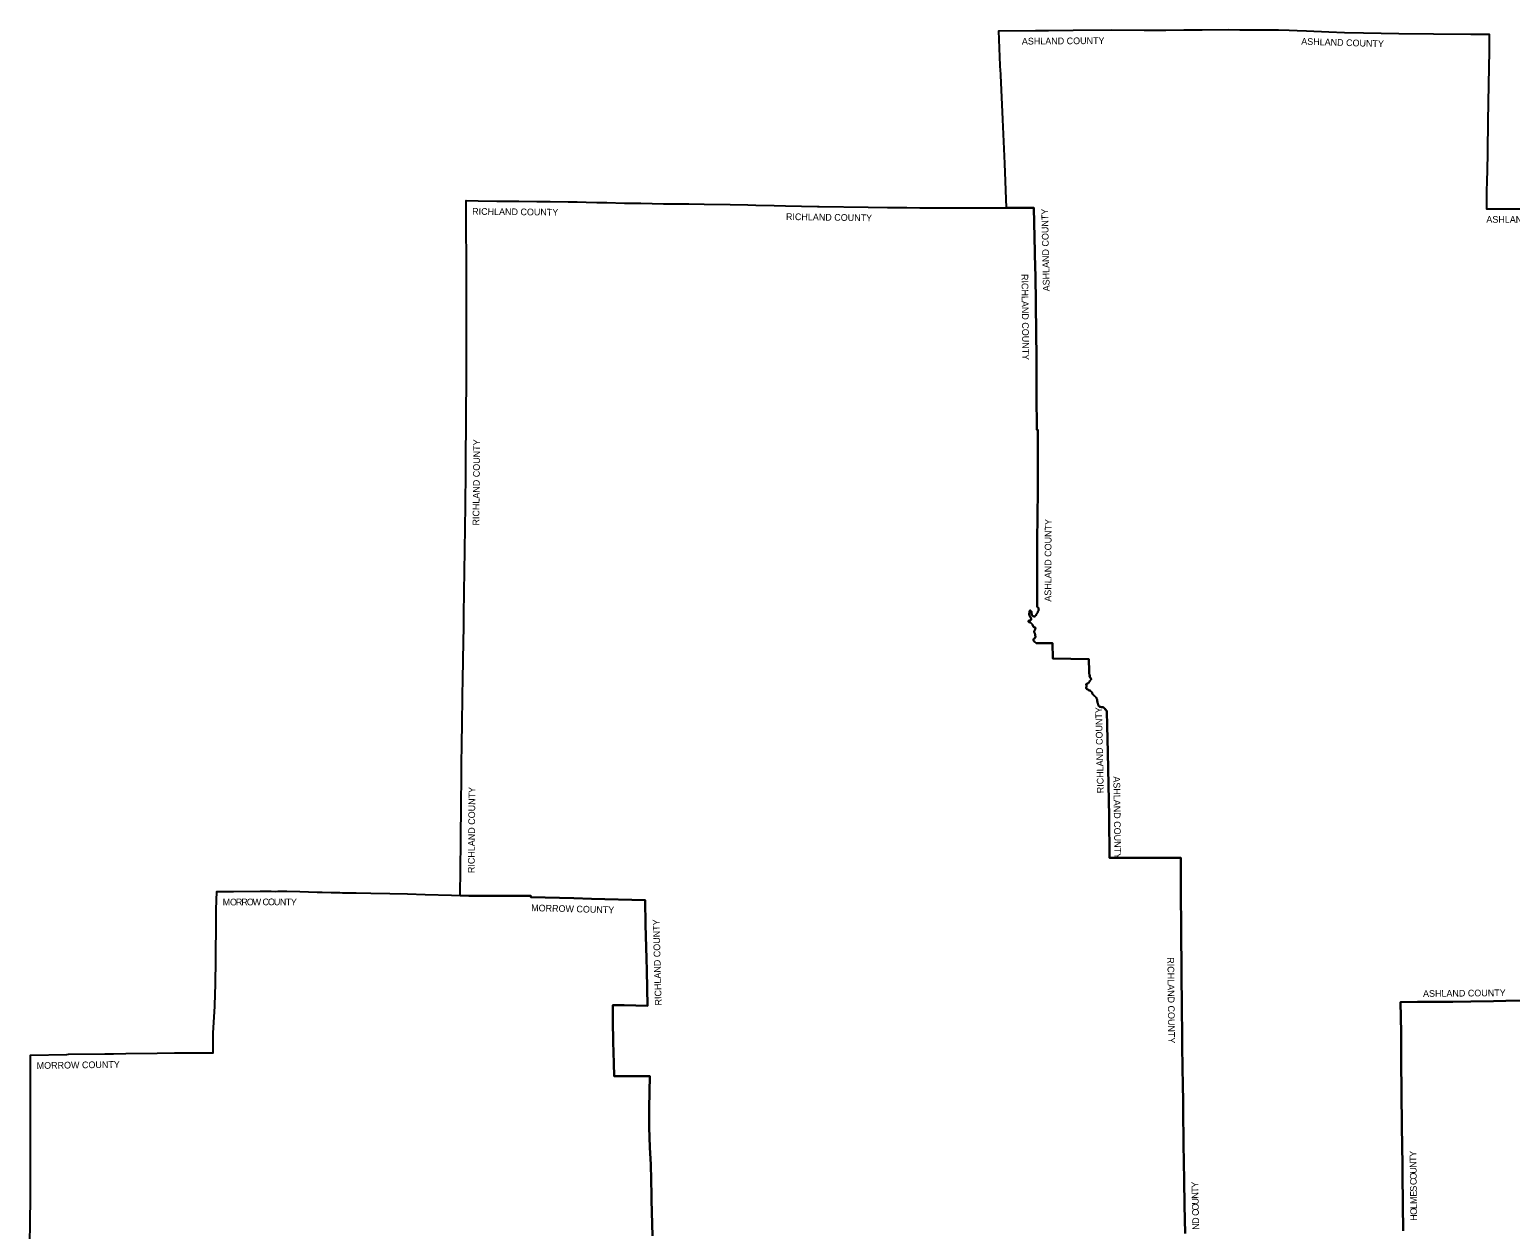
# Model space of a CAD drawing. Extents: x 1759416 to 2214760, y 252598 to 1116833.
# Drawn here: x 1841249 to 2062241, y 937811 to 1116833 of the extents above; entities that cross this region are included whole.
import ezdxf

# ---------------------------------------------------------------- set-up
doc = ezdxf.new("R2010")
doc.units = 0
doc.layers.add('GM_X_Adjacent_County', color=7, linetype='Continuous')
doc.layers.add('GM_X_Adjacent_County_Text', color=7, linetype='Continuous')

msp = doc.modelspace()

# ---------------------------------------------------------------- linework, layer by layer
at = {"layer": 'GM_X_Adjacent_County'}
for points in [[(2013715, 937187), (2013620, 941438), (2013537, 945156), (2013479, 950530), (2013389, 955699), (2013382, 956206), (2013338, 960130), (2013327, 961098), (2013273, 965999), (2013234, 968580), (2013231, 969069), (2013226, 970636), (2013158, 976319), (2013145, 977956), (2013122, 980772), (2013088, 985095), (2013083, 985682), (2013045, 990449), (2013055, 993227), (2008503, 993236), (2008414, 993238), (2007698, 993231), (2004504, 993233), (2003206, 993234), (2002881, 993241), (2002395, 993238), (2002342, 999536), (2002323, 1001753), (2002164, 1008987), (2002076, 1013021), (2002030, 1015103), (2001994, 1015172), (2001944, 1015240), (2001888, 1015308), (2001830, 1015380), (2001784, 1015450), (2001732, 1015526), (2001676, 1015594), (2001620, 1015638), (2001558, 1015676), (2001508, 1015704), (2001438, 1015732), (2001374, 1015746), (2001306, 1015754), (2001232, 1015758), (2001174, 1015758), (2001118, 1015762), (2001060, 1015768), (2001004, 1015774), (2000938, 1015792), (2000874, 1015840), (2000826, 1015904), (2000784, 1015974), (2000754, 1016035), (2000726, 1016101), (2000706, 1016171), (2000690, 1016239), (2000664, 1016311), (2000644, 1016363), (2000628, 1016427), (2000610, 1016497), (2000600, 1016549), (2000592, 1016611), (2000584, 1016663), (2000576, 1016729), (2000568, 1016781), (2000556, 1016856), (2000544, 1016910), (2000518, 1016982), (2000496, 1017038), (2000466, 1017100), (2000416, 1017170), (2000370, 1017222), (2000308, 1017296), (2000242, 1017354), (2000180, 1017406), (2000130, 1017442), (2000052, 1017500), (2000002, 1017536), (1999956, 1017586), (1999922, 1017638), (1999896, 1017691), (1999874, 1017741), (1999848, 1017807), (1999816, 1017873), (1999766, 1017951), (1999736, 1018005), (1999688, 1018077), (1999624, 1018143), (1999556, 1018193), (1999490, 1018235), (1999418, 1018233), (1999350, 1018229), (1999288, 1018293), (1999218, 1018365), (1999168, 1018387), (1999112, 1018403), (1999058, 1018419), (1998990, 1018451), (1998944, 1018511), (1998932, 1018561), (1998924, 1018622), (1998932, 1018690), (1998956, 1018766), (1998982, 1018832), (1998998, 1018904), (1999000, 1018962), (1998970, 1019034), (1998948, 1019104), (1998952, 1019158), (1999008, 1019220), (1999060, 1019244), (1999132, 1019272), (1999204, 1019302), (1999257, 1019336), (1999327, 1019399), (1999377, 1019465), (1999411, 1019515), (1999445, 1019575), (1999481, 1019651), (1999549, 1019723), (1999599, 1019765), (1999663, 1019837), (1999677, 1019901), (1999669, 1019969), (1999638, 1020025), (1999593, 1020089), (1999541, 1020151), (1999454, 1020261), (1999379, 1020354), (1999535, 1020446), (1999481, 1020498), (1999457, 1020540), (1999421, 1020584), (1999397, 1020636), (1999381, 1020682), (1999367, 1020726), (1999365, 1020788), (1999359, 1020838), (1999355, 1020876), (1999353, 1021034), (1999319, 1022909), (1993939, 1022996), (1993886, 1025283), (1993485, 1025284), (1991466, 1025292), (1991382, 1025371), (1991320, 1025423), (1991250, 1025481), (1991192, 1025539), (1991138, 1025601), (1991095, 1025643), (1991082, 1025657), (1991052, 1025727), (1991052, 1025781), (1991080, 1025845), (1991140, 1025911), (1991190, 1025973), (1991248, 1026039), (1991312, 1026109), (1991383, 1026177), (1991379, 1026242), (1991355, 1026314), (1991343, 1026374), (1991337, 1026440), (1991325, 1026506), (1991307, 1026578), (1991295, 1026628), (1991277, 1026698), (1991253, 1026760), (1991235, 1026812), (1991209, 1026874), (1991181, 1026948), (1991167, 1027002), (1991181, 1027066), (1991199, 1027119), (1991227, 1027171), (1991255, 1027227), (1991281, 1027283), (1991303, 1027337), (1991339, 1027403), (1991363, 1027469), (1991367, 1027519), (1991351, 1027589), (1991283, 1027633), (1991215, 1027651), (1991147, 1027677), (1991083, 1027741), (1991041, 1027805), (1990995, 1027877), (1990967, 1027927), (1990927, 1027996), (1990897, 1028046), (1990853, 1028112), (1990825, 1028162), (1990767, 1028230), (1990717, 1028274), (1990665, 1028306), (1990599, 1028342), (1990527, 1028380), (1990463, 1028402), (1990395, 1028422), (1990345, 1028444), (1990303, 1028516), (1990295, 1028570), (1990303, 1028620), (1990359, 1028658), (1990421, 1028668), (1990497, 1028678), (1990547, 1028676), (1990599, 1028674), (1990671, 1028708), (1990701, 1028776), (1990709, 1028827), (1990710, 1028887), (1990704, 1028959), (1990690, 1029025), (1990670, 1029079), (1990642, 1029151), (1990586, 1029231), (1990530, 1029309), (1990496, 1029365), (1990476, 1029417), (1990454, 1029485), (1990444, 1029539), (1990436, 1029589), (1990436, 1029657), (1990444, 1029728), (1990454, 1029790), (1990466, 1029860), (1990474, 1029916), (1990480, 1029980), (1990486, 1030046), (1990500, 1030096), (1990546, 1030158), (1990614, 1030164), (1990686, 1030122), (1990722, 1030072), (1990752, 1030002), (1990772, 1029934), (1990782, 1029870), (1990786, 1029814), (1990788, 1029744), (1990792, 1029694), (1990798, 1029641), (1990804, 1029585), (1990822, 1029529), (1990848, 1029475), (1990876, 1029425), (1990934, 1029359), (1990984, 1029325), (1991052, 1029289), (1991124, 1029261), (1991190, 1029257), (1991240, 1029263), (1991306, 1029303), (1991372, 1029367), (1991416, 1029427), (1991452, 1029495), (1991478, 1029547), (1991509, 1029602), (1991553, 1029672), (1991591, 1029730), (1991649, 1029814), (1991679, 1029866), (1991707, 1029926), (1991741, 1029998), (1991779, 1030076), (1991811, 1030130), (1991839, 1030202), (1991845, 1030270), (1991837, 1030334), (1991833, 1030405), (1991829, 1030473), (1991801, 1030541), (1991757, 1030603), (1991693, 1030653), (1991613, 1030703), (1991610, 1033949), (1991614, 1036742), (1991634, 1039220), (1991685, 1045600), (1991694, 1046686), (1991698, 1048168), (1991697, 1052019), (1991696, 1055882), (1991696, 1056163), (1991696, 1057095), (1991547, 1057096), (1991530, 1062400), (1991513, 1067770), (1991419, 1075774), (1991355, 1080412), (1991341, 1081115), (1991292, 1083651), (1991169, 1087990), (1991142, 1090253), (1989481, 1090257), (1987050, 1090265), (1986770, 1096835), (1986478, 1103440), (1986179, 1110020), (1986177, 1110266), (1986158, 1110698), (1986118, 1111481), (1985906, 1116658), (1991389, 1116703), (1993289, 1116726), (1997008, 1116752), (2002726, 1116787), (2007584, 1116766), (2010804, 1116774), (2013523, 1116786), (2016220, 1116802), (2020156, 1116833), (2021874, 1116815), (2022479, 1116818), (2023245, 1116823), (2024866, 1116799), (2027656, 1116790), (2029223, 1116749), (2030425, 1116718), (2031808, 1116643), (2035129, 1116512), (2037471, 1116420), (2040306, 1116370), (2045570, 1116279), (2050782, 1116223), (2056317, 1116164), (2059092, 1116134), (2059062, 1114191), (2059054, 1113649), (2058978, 1108653), (2058897, 1103161), (2058836, 1098648), (2058825, 1098215), (2058713, 1093964), (2058689, 1092990), (2058670, 1092146), (2058664, 1090110), (2061153, 1090093), (2061474, 1090093), (2065482, 1090095)], [(1934195, 936859), (1934067, 942157), (1934048, 942901), (1933939, 947488), (1933836, 950026), (1933720, 953054), (1933717, 954747), (1933713, 955812), (1933723, 955963), (1933801, 960656), (1930020, 960674), (1928467, 960653), (1928425, 962614), (1928357, 965797), (1928289, 968947), (1928288, 969028), (1928303, 970087), (1928265, 971283), (1929986, 971246), (1933485, 971181), (1933364, 976428), (1933307, 978234), (1933172, 983252), (1933106, 986948), (1925127, 987155), (1922491, 987223), (1916031, 987390), (1916031, 987559), (1908915, 987558), (1906801, 987606), (1905517, 987636), (1905593, 995608), (1905658, 1001622), (1905677, 1002876), (1905690, 1003680), (1905696, 1006401), (1905726, 1008504), (1905735, 1008899), (1905761, 1009922), (1905777, 1011390), (1905788, 1012131), (1905793, 1012545), (1905798, 1012916), (1905820, 1014268), (1905823, 1014559), (1905824, 1014661), (1905827, 1015047), (1905830, 1015419), (1905858, 1018256), (1905885, 1019159), (1905892, 1019572), (1905953, 1022982), (1905997, 1025247), (1906049, 1027986), (1906066, 1029248), (1906121, 1033226), (1906156, 1035749), (1906158, 1035904), (1906293, 1045766), (1906315, 1047346), (1906332, 1049367), (1906371, 1054187), (1906394, 1056901), (1906416, 1059592), (1906455, 1064434), (1906457, 1067515), (1906459, 1069955), (1906460, 1071814), (1906461, 1072840), (1906463, 1075518), (1906466, 1080020), (1906443, 1083549), (1906421, 1086200), (1906380, 1091316), (1908211, 1091287), (1910979, 1091244), (1912817, 1091226), (1914284, 1091219), (1916923, 1091195), (1918654, 1091174), (1918931, 1091171), (1921599, 1091154), (1921884, 1091153), (1922169, 1091151), (1922774, 1091135), (1922982, 1091125), (1924322, 1091092), (1925885, 1091013), (1927403, 1091017), (1930042, 1090955), (1932461, 1090922), (1935870, 1090851), (1939225, 1090820), (1939644, 1090815), (1941930, 1090787), (1945782, 1090728), (1948424, 1090671), (1949649, 1090644), (1952384, 1090580), (1954072, 1090523), (1958836, 1090452), (1959066, 1090449), (1966410, 1090333), (1969288, 1090288), (1972145, 1090273), (1974105, 1090244), (1980314, 1090242), (1980483, 1090246), (1987050, 1090265), (1989481, 1090257), (1991142, 1090253), (1991169, 1087990), (1991292, 1083651), (1991341, 1081115), (1991355, 1080412), (1991419, 1075774), (1991513, 1067770), (1991530, 1062400), (1991547, 1057096), (1991696, 1057095), (1991696, 1056163), (1991696, 1055882), (1991697, 1052019), (1991698, 1048168), (1991694, 1046686), (1991685, 1045600), (1991634, 1039220), (1991614, 1036742), (1991610, 1033949), (1991613, 1030703), (1991693, 1030653), (1991757, 1030603), (1991801, 1030541), (1991829, 1030473), (1991833, 1030405), (1991837, 1030334), (1991845, 1030270), (1991839, 1030202), (1991811, 1030130), (1991779, 1030076), (1991741, 1029998), (1991707, 1029926), (1991679, 1029866), (1991649, 1029814), (1991591, 1029730), (1991553, 1029672), (1991509, 1029602), (1991478, 1029547), (1991452, 1029495), (1991416, 1029427), (1991372, 1029367), (1991306, 1029303), (1991240, 1029263), (1991190, 1029257), (1991124, 1029261), (1991052, 1029289), (1990984, 1029325), (1990934, 1029359), (1990876, 1029425), (1990848, 1029475), (1990822, 1029529), (1990804, 1029585), (1990798, 1029641), (1990792, 1029694), (1990788, 1029744), (1990786, 1029814), (1990782, 1029870), (1990772, 1029934), (1990752, 1030002), (1990722, 1030072), (1990686, 1030122), (1990614, 1030164), (1990546, 1030158), (1990500, 1030096), (1990486, 1030046), (1990480, 1029980), (1990474, 1029916), (1990466, 1029860), (1990454, 1029790), (1990444, 1029728), (1990436, 1029657), (1990436, 1029589), (1990444, 1029539), (1990454, 1029485), (1990476, 1029417), (1990496, 1029365), (1990530, 1029309), (1990586, 1029231), (1990642, 1029151), (1990670, 1029079), (1990690, 1029025), (1990704, 1028959), (1990710, 1028887), (1990709, 1028827), (1990701, 1028776), (1990671, 1028708), (1990599, 1028674), (1990547, 1028676), (1990497, 1028678), (1990421, 1028668), (1990359, 1028658), (1990303, 1028620), (1990295, 1028570), (1990303, 1028516), (1990345, 1028444), (1990395, 1028422), (1990463, 1028402), (1990527, 1028380), (1990599, 1028342), (1990665, 1028306), (1990717, 1028274), (1990767, 1028230), (1990825, 1028162), (1990853, 1028112), (1990897, 1028046), (1990927, 1027996), (1990967, 1027927), (1990995, 1027877), (1991041, 1027805), (1991083, 1027741), (1991147, 1027677), (1991215, 1027651), (1991283, 1027633), (1991351, 1027589), (1991367, 1027519), (1991363, 1027469), (1991339, 1027403), (1991303, 1027337), (1991281, 1027283), (1991255, 1027227), (1991227, 1027171), (1991199, 1027119), (1991181, 1027066), (1991167, 1027002), (1991181, 1026948), (1991209, 1026874), (1991235, 1026812), (1991253, 1026760), (1991277, 1026698), (1991295, 1026628), (1991307, 1026578), (1991325, 1026506), (1991337, 1026440), (1991343, 1026374), (1991355, 1026314), (1991379, 1026242), (1991383, 1026177), (1991312, 1026109), (1991248, 1026039), (1991190, 1025973), (1991140, 1025911), (1991080, 1025845), (1991052, 1025781), (1991052, 1025727), (1991082, 1025657), (1991095, 1025643), (1991138, 1025601), (1991192, 1025539), (1991250, 1025481), (1991320, 1025423), (1991382, 1025371), (1991466, 1025292), (1993485, 1025284), (1993886, 1025283), (1993939, 1022996), (1999319, 1022909), (1999353, 1021034), (1999355, 1020876), (1999359, 1020838), (1999365, 1020788), (1999367, 1020726), (1999381, 1020682), (1999397, 1020636), (1999421, 1020584), (1999457, 1020540), (1999481, 1020498), (1999535, 1020446), (1999379, 1020354), (1999454, 1020261), (1999541, 1020151), (1999593, 1020089), (1999638, 1020025), (1999669, 1019969), (1999677, 1019901), (1999663, 1019837), (1999599, 1019765), (1999549, 1019723), (1999481, 1019651), (1999445, 1019575), (1999411, 1019515), (1999377, 1019465), (1999327, 1019399), (1999257, 1019336), (1999204, 1019302), (1999132, 1019272), (1999060, 1019244), (1999008, 1019220), (1998952, 1019158), (1998948, 1019104), (1998970, 1019034), (1999000, 1018962), (1998998, 1018904), (1998982, 1018832), (1998956, 1018766), (1998932, 1018690), (1998924, 1018622), (1998932, 1018561), (1998944, 1018511), (1998990, 1018451), (1999058, 1018419), (1999112, 1018403), (1999168, 1018387), (1999218, 1018365), (1999288, 1018293), (1999350, 1018229), (1999418, 1018233), (1999490, 1018235), (1999556, 1018193), (1999624, 1018143), (1999688, 1018077), (1999736, 1018005), (1999766, 1017951), (1999816, 1017873), (1999848, 1017807), (1999874, 1017741), (1999896, 1017691), (1999922, 1017638), (1999956, 1017586), (2000002, 1017536), (2000052, 1017500), (2000130, 1017442), (2000180, 1017406), (2000242, 1017354), (2000308, 1017296), (2000370, 1017222), (2000416, 1017170), (2000466, 1017100), (2000496, 1017038), (2000518, 1016982), (2000544, 1016910), (2000556, 1016856), (2000568, 1016781), (2000576, 1016729), (2000584, 1016663), (2000592, 1016611), (2000600, 1016549), (2000610, 1016497), (2000628, 1016427), (2000644, 1016363), (2000664, 1016311), (2000690, 1016239), (2000706, 1016171), (2000726, 1016101), (2000754, 1016035), (2000784, 1015974), (2000826, 1015904), (2000874, 1015840), (2000938, 1015792), (2001004, 1015774), (2001060, 1015768), (2001118, 1015762), (2001174, 1015758), (2001232, 1015758), (2001306, 1015754), (2001374, 1015746), (2001438, 1015732), (2001508, 1015704), (2001558, 1015676), (2001620, 1015638), (2001676, 1015594), (2001732, 1015526), (2001784, 1015450), (2001830, 1015380), (2001888, 1015308), (2001944, 1015240), (2001994, 1015172), (2002030, 1015103), (2002076, 1013021), (2002164, 1008987), (2002323, 1001753), (2002342, 999536), (2002395, 993238), (2002881, 993241), (2003206, 993234), (2004504, 993233), (2007698, 993231), (2008414, 993238), (2008503, 993236), (2013055, 993227), (2013045, 990449), (2013083, 985682), (2013088, 985095), (2013122, 980772), (2013145, 977956), (2013158, 976319), (2013226, 970636), (2013231, 969069), (2013234, 968580), (2013273, 965999), (2013327, 961098), (2013338, 960130), (2013382, 956206), (2013389, 955699), (2013479, 950530), (2013537, 945156), (2013620, 941438), (2013715, 937187)], [(1841249, 932050), (1841362, 942439), (1841377, 947941), (1841392, 953202), (1841402, 956488), (1841397, 958575), (1841394, 960342), (1841392, 961182), (1841387, 963824), (1846780, 963929), (1847071, 963938), (1852487, 963992), (1853408, 964004), (1853786, 964009), (1855618, 964050), (1860298, 964101), (1862894, 964131), (1865546, 964151), (1868643, 964155), (1868654, 967077), (1868896, 971111), (1868903, 971230), (1868993, 974454), (1868995, 974673), (1869028, 977767), (1869041, 979034), (1869083, 982941), (1869110, 985528), (1869183, 988230), (1871661, 988243), (1875677, 988261), (1877300, 988258), (1877944, 988247), (1878309, 988257), (1879625, 988278), (1881591, 988207), (1884186, 988121), (1884889, 988110), (1886245, 988079), (1886959, 988065), (1887247, 988078), (1887277, 988068), (1887305, 988061), (1887332, 988057), (1887406, 988055), (1887534, 988056), (1887954, 988052), (1888291, 988047), (1888567, 988043), (1888789, 988041), (1889241, 988035), (1890006, 988038), (1892176, 987990), (1895013, 987926), (1897647, 987858), (1900287, 987794), (1904231, 987686), (1905517, 987636), (1906801, 987606), (1908915, 987558), (1916031, 987559), (1916031, 987390), (1922491, 987223), (1925127, 987155), (1933106, 986948), (1933172, 983252), (1933307, 978234), (1933364, 976428), (1933485, 971181), (1929986, 971246), (1928265, 971283), (1928303, 970087), (1928288, 969028), (1928289, 968947), (1928357, 965797), (1928425, 962614), (1928467, 960653), (1930020, 960674), (1933801, 960656), (1933723, 955963), (1933713, 955812), (1933717, 954747), (1933720, 953054), (1933836, 950026), (1933939, 947488), (1934048, 942901), (1934067, 942157), (1934195, 936859)], [(2064496, 971953), (2061567, 971891), (2059699, 971852), (2056314, 971810), (2053649, 971781), (2049264, 971751), (2048367, 971741), (2045852, 971713), (2045928, 967198), (2045931, 966481), (2045929, 963577), (2045947, 961879), (2045955, 961173), (2045986, 960006), (2046012, 957167), (2046048, 954242), (2046060, 953197), (2046126, 947408), (2046150, 945342), (2046150, 945286), (2046161, 944312), (2046172, 943252), (2046190, 941524), (2046230, 937601)], [(2046230, 937601), (2046190, 941524), (2046172, 943252), (2046161, 944312), (2046150, 945286), (2046150, 945342), (2046126, 947408), (2046060, 953197), (2046048, 954242), (2046012, 957167), (2045986, 960006), (2045955, 961173), (2045947, 961879), (2045929, 963577), (2045931, 966481), (2045928, 967198), (2045852, 971713), (2048367, 971741), (2049264, 971751), (2053649, 971781), (2056314, 971810), (2059699, 971852), (2061567, 971891), (2064496, 971953)]]:
    msp.add_lwpolyline(points, dxfattribs=at)

# ---------------------------------------------------------------- texts
at = {"layer": 'GM_X_Adjacent_County_Text'}
for s, rotation, p in [('ASHLAND COUNTY', 0.42579, (1989334, 1114601)), ('ASHLAND COUNTY', 358.2258, (2031021, 1114596)), ('RICHLAND COUNTY', 359.39834, (1907292, 1089214)), ('ASHLAND COUNTY', 91.20992, (1993494, 1077789)), ('RICHLAND COUNTY', 359.1391, (1954122, 1088430)), ('ASHLAND COUNTY', 359.75368, (2058653, 1088021)), ('RICHLAND COUNTY', 270.66722, (1989273, 1080359)), ('RICHLAND COUNTY', 89.41892, (1908353, 1042834)), ('ASHLAND COUNTY', 89.73128, (1993710, 1031474)), ('RICHLAND COUNTY', 91.24815, (2001564, 1002900)), ('RICHLAND COUNTY', 89.48347, (1907654, 990969)), ('ASHLAND COUNTY', 270.74039, (2002988, 1005402)), ('M', 0.23361, (1870067, 986147)), ('O', 0.23404, (1871154, 986151)), ('R', 0.23393, (1872039, 986155)), ('R', 0.2334, (1872853, 986158)), ('O', 0.23404, (1873667, 986161)), ('W', 0.23435, (1874551, 986165)), ('C', 0.23018, (1876007, 986171)), ('O', 0.19791, (1876821, 986174)), ('U', 0.04132, (1877705, 986177)), ('N', 359.63681, (1878587, 986178)), ('T', 359.13856, (1879470, 986172)), ('Y', 358.24249, (1880213, 986161)), ('MORROW COUNTY', 358.51539, (1916091, 985298)), ('RICHLAND COUNTY', 91.46155, (1935580, 971231)), ('RICHLAND COUNTY', 270.58034, (2011053, 978414)), ('ASHLAND COUNTY', 0.60503, (2049209, 972494)), ('MORROW COUNTY', 0.82035, (1842308, 961753)), ('Y', 90.64082, (2048217, 948640)), ('T', 90.64082, (2048225, 947893)), ('N', 90.63598, (2048235, 947011)), ('O', 90.60568, (2048254, 945245)), ('U', 90.62439, (2048245, 946128)), ('Y', 91.18435, (2015664, 944043)), ('T', 91.18435, (2015679, 943297)), ('C', 90.59747, (2048262, 944429)), ('S', 90.57576, (2048272, 943444)), ('N', 91.24286, (2015699, 942414)), ('U', 91.26071, (2015718, 941532)), ('O', 91.2618, (2015737, 940650)), ('E', 90.56776, (2048280, 942697)), ('M', 90.56486, (2048291, 941610)), ('L', 90.56456, (2048298, 940864)), ('C', 91.26177, (2015755, 939835)), ('D', 91.2618, (2015781, 938647)), ('O', 90.56455, (2048307, 939981)), ('H', 90.5646, (2048315, 939099)), ('N', 91.26169, (2015801, 937764))]:
    msp.add_text(s, height=1000, rotation=rotation, dxfattribs=at).set_placement(p)

doc.saveas('drawing.dxf')
